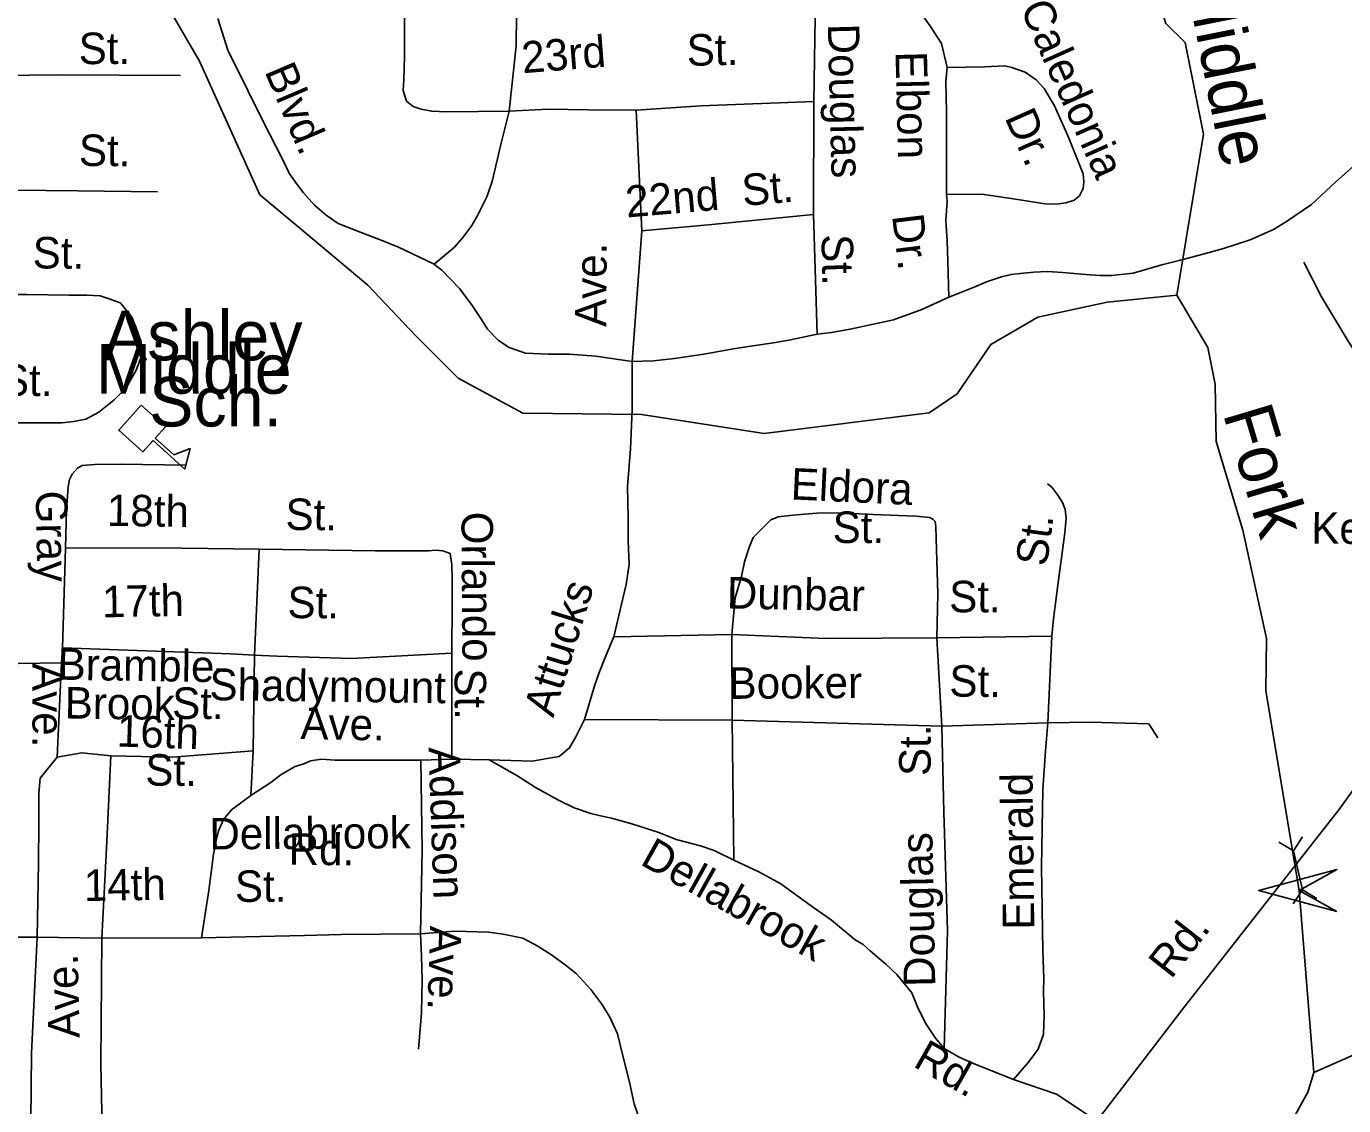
# Model space of a CAD drawing. Extents: x 1547597 to 1699558, y 810033 to 920809.
# Drawn here: x 1638625 to 1642599, y 861708 to 864963 of the extents above; entities that cross this region are included whole.
import ezdxf

# ---------------------------------------------------------------- set-up
doc = ezdxf.new("R2010")
doc.units = 0
for name, color, linetype in [('Exist Cultural Educational Facility High CELL', 7, 'Continuous'), ('Exist Cultural Educational Facility High Label', 7, 'Continuous'), ('Exist Hydrographic Creek Single Shore', 7, 'Continuous'), ('Exist Hydrographic Creek Single Shore Label', 7, 'Continuous'), ('Exist Road Non-System Type 51', 7, 'Continuous'), ('Exist Road Non-System Type 51 Label', 7, 'Continuous'), ('Exist Road Primary US Divided Attributed', 7, 'Continuous'), ('Exist Road Primary US Label', 7, 'Continuous'), ('Exist Road Secondary Structure Pipe Attributed CELL', 7, 'Continuous'), ('Exist Road Secondary Structure Pipe CELL', 7, 'Continuous')]:
    doc.layers.add(name, color=color, linetype=linetype)

msp = doc.modelspace()

# ---------------------------------------------------------------- linework, layer by layer
at = {"layer": 'Exist Cultural Educational Facility High CELL'}
msp.add_lwpolyline([(1638972.3, 863821.1), (1639045.1, 863755.6), (1639014.3, 863721.4), (1639070.1, 863671.2), (1639119.6, 863690), (1639103.5, 863628.3), (1639007.9, 863714.3), (1638977.1, 863680), (1638904.3, 863745.5)], close=True, dxfattribs=at)
at = {"layer": 'Exist Hydrographic Creek Single Shore'}
for points in [[(1642095.9, 864153.1), (1641886, 864131.5), (1641677, 864086.5), (1641535, 864004.1), (1641433, 863855.2), (1641349, 863797.8), (1640851.4, 863735.5), (1640480.7, 863792.3), (1640123, 863796.5), (1639928.3, 863902.1), (1639799.7, 864030.8), (1639655.9, 864182.3), (1639463, 864345), (1639330.1, 864455.6), (1639147.4, 864858.3), (1638964, 865175.7), (1638856.6, 865399.3), (1638753, 865603.5), (1638714, 865837.3), (1638689, 865864.1), (1638657.9, 866038.7), (1638596.3, 866464.3), (1638560.9, 866712.4)], [(1642095.9, 864153.1), (1642176, 864637.8), (1642121.1, 864914.6), (1642063, 864971.5), (1642015, 865123.6), (1642026, 865340), (1642258, 866639.8)], [(1642509, 861807.9), (1642465, 862357), (1642364, 862959.7), (1642366, 863117.3), (1642295, 863443.7), (1642215, 863711.3), (1642211.7, 863884.2), (1642189.9, 863995.1), (1642095.9, 864153.1)], [(1642509, 861807.9), (1643069.4, 862056), (1643203.4, 862151.7), (1643380.1, 862180.8), (1643559.1, 862469.4), (1643811, 862690.7), (1644475.1, 863100.7), (1644558.1, 863115.4)], [(1641993.3, 860027.9), (1642012.3, 860063.8), (1642021.8, 860130.3), (1642096.3, 860331.1), (1642210.7, 860702.2), (1642344.2, 861294.2), (1642384.3, 861445.1), (1642419.1, 861514.7), (1642442.3, 861616), (1642442.3, 861659.3), (1642491, 861749.1), (1642509, 861807.9)]]:
    msp.add_lwpolyline(points, dxfattribs=at)
at = {"layer": 'Exist Road Non-System Type 51'}
for p, q in [((1641005.9, 865084), (1641001.4, 864737.1)), ((1640464.8, 864711), (1640482.3, 864346.7)), ((1641001.4, 864737.1), (1640999.6, 864395.5)), ((1640999.6, 864395.5), (1641011.1, 864034.7)), ((1640482.3, 864346.7), (1640453.2, 863952.4)), ((1638734.5, 863089.1), (1638743.4, 863389.5)), ((1639327.4, 863386.5), (1639314.1, 863066.8)), ((1640753.3, 863129.4), (1640398.1, 863122.4)), ((1640753.3, 863129.4), (1640754.6, 862870.7)), ((1641719.2, 863124.2), (1641371.9, 863119)), ((1641719.2, 863124.2), (1641707.1, 862863.1)), ((1638734.5, 863089.1), (1638731.6, 863043.6)), ((1641371.9, 863119), (1641387.5, 862852.7)), ((1638457.8, 863039.3), (1638731.6, 863043.6)), ((1638731.6, 863043.6), (1638718.3, 862759.7)), ((1639309.4, 862778.3), (1639314.1, 863066.8)), ((1639909.2, 863073), (1639909.2, 862753.8)), ((1640754.6, 862870.7), (1640309.4, 862873.1)), ((1641387.5, 862852.7), (1640754.6, 862870.7)), ((1640754.6, 862870.7), (1640759.3, 862449.1)), ((1641707.1, 862863.1), (1641387.5, 862852.7)), ((1639309.4, 862778.3), (1639302.9, 862643.6)), ((1639909.2, 862753.8), (1639815.8, 862750)), ((1640021.3, 862751.6), (1639909.2, 862753.8)), ((1638658.6, 862216.3), (1638432.4, 862216.9)), ((1638853, 862213), (1638658.6, 862216.3)), ((1639153.7, 862214.6), (1638853, 862213))]:
    msp.add_line(p, q, dxfattribs=at)
for points in [[(1640082.4, 864707.2), (1639892.9, 864705.2), (1639848.5, 864707.2), (1639816.3, 864713.2), (1639792.1, 864721.3), (1639771.9, 864737.4), (1639761.8, 864769.7), (1639763.9, 864802), (1639765.9, 864872.6), (1639765.9, 864983.6), (1639765.9, 865108.6)], [(1640104.6, 865094.5), (1640102.6, 864904.9), (1640082.4, 864707.2)], [(1641403.1, 864839.3), (1641385.7, 864911.4), (1641350.4, 864965.6), (1641335.2, 864988.1), (1641309, 865014.3), (1641293.3, 865030), (1641274.2, 865047.4), (1641248.1, 865063.1), (1641218.4, 865075.3), (1641195.8, 865078.8), (1641141.8, 865080.5), (1641101.7, 865080.5), (1641058.2, 865082.3), (1641005.9, 865084)], [(1642943.6, 865003.8), (1642899.2, 864904.5), (1642862.6, 864826.2), (1642839.1, 864784.4), (1642810.4, 864737.4), (1642773.9, 864690.3), (1642740, 864643.3), (1642690.4, 864593.7), (1642638.1, 864549.3), (1642575.5, 864494.4), (1642502.4, 864426.5), (1642426.7, 864374.3), (1642387.6, 864350.8), (1642317.1, 864319.4), (1642236.2, 864293.3), (1642170.9, 864275), (1642103, 864256.8), (1642050.8, 864243.7), (1641964, 864218.7)], [(1639202.8, 864987.3), (1639233.2, 864892), (1639294, 864769.5), (1639338.7, 864678.7), (1639377.8, 864601.9), (1639400.1, 864558.6), (1639419.7, 864518.1), (1639442, 864486), (1639461.5, 864460.8), (1639495, 864424.5), (1639529.9, 864393.8), (1639566.2, 864368.6), (1639622.1, 864346.3), (1639687.7, 864321.1), (1639746.3, 864298.8), (1639855.2, 864245.7)], [(1641403.1, 864839.3), (1641399.6, 864797.4), (1641401.3, 864705.1), (1641401.3, 864626.6), (1641401.3, 864549.9), (1641401.3, 864455.8)], [(1641403.1, 864839.3), (1641516.3, 864841), (1641577.3, 864844.5), (1641598.2, 864839.3), (1641638.3, 864825.3), (1641671.9, 864801.8), (1641695.6, 864775.7), (1641727.1, 864723.4), (1641768.3, 864631.1), (1641805.6, 864538.7), (1641813.4, 864518.7), (1641814.9, 864494.5), (1641812.9, 864474.7), (1641801.9, 864452.5), (1641786.6, 864438.8), (1641760.6, 864431.2), (1641732.5, 864427.3), (1641698.5, 864427.6), (1641608.8, 864442.4), (1641507.6, 864457.5), (1641401.3, 864455.8)], [(1639090.4, 864815.2), (1638721.3, 864817.3), (1638545.2, 864815.2), (1638150.6, 864823.7)], [(1640464.8, 864711), (1640320.3, 864711.2), (1640199.4, 864713.2), (1640082.4, 864707.2)], [(1641001.4, 864737.1), (1640660, 864723.2), (1640464.8, 864711)], [(1640082.4, 864707.2), (1640056.3, 864607.5), (1640031.1, 864495.7), (1640014.4, 864449.6), (1639999, 864418.9), (1639986.5, 864392.4), (1639969.7, 864363), (1639941.8, 864326.7), (1639916.7, 864297.4), (1639855.2, 864245.7)], [(1639020.9, 864464.4), (1638780.8, 864466.9), (1638586.3, 864469.5), (1638148.9, 864461.5)], [(1641401.3, 864455.8), (1641403.1, 864436.6), (1641399.6, 864377.4), (1641403.1, 864316.4), (1641404.8, 864255.4), (1641408.3, 864146.2)], [(1640999.6, 864395.5), (1640693.1, 864365.9), (1640482.3, 864346.7)], [(1640453.2, 863952.4), (1640343.5, 863968.9), (1640263.1, 863974.3), (1640201, 863974.3), (1640131.6, 863978), (1640082.2, 863994.5), (1640049.3, 864016.4), (1640016.5, 864049.7), (1639998.2, 864078.9), (1639970.1, 864121.8), (1639933, 864172.2), (1639877.7, 864229.1), (1639867.8, 864235.9), (1639855.2, 864245.7)], [(1642479.5, 864252.1), (1642532.6, 864147.8), (1642609.5, 864019.1), (1642664.7, 863932.6), (1642722, 863856.2), (1642793.3, 863781.5), (1642850.8, 863725.1), (1642864.7, 863709), (1642870.5, 863688.9), (1642864.1, 863651), (1642851.7, 863603), (1642843.4, 863565.1), (1642845.2, 863549.1), (1642853, 863529.1), (1642863, 863518.9), (1642876.8, 863508.8), (1642936.7, 863488.4)], [(1641964, 864218.7), (1641899.6, 864211.8), (1641864.7, 864211.8), (1641821.2, 864215.3), (1641751.5, 864220.5), (1641706.2, 864224), (1641664.4, 864222.2), (1641633, 864218.7), (1641596.5, 864215.3), (1641566.8, 864208.3), (1641521.5, 864192.6), (1641485, 864176.9), (1641408.3, 864146.2)], [(1638141.1, 864154.2), (1638627.4, 864154.2), (1638753.6, 864152.3), (1638808.3, 864152.3), (1638847.9, 864150.4), (1638878, 864141), (1638908.2, 864129.7), (1638911.1, 864126.7), (1638944, 864086.3), (1638957.2, 864054.3), (1638972.2, 864010.9), (1638974.1, 863971.3), (1638957.2, 863926), (1638927, 863873.2), (1638889.3, 863835.5), (1638844.1, 863799.7), (1638804.5, 863778.9), (1638768.7, 863771.4), (1638732.9, 863767.6), (1638697.1, 863767.6), (1638648.1, 863767.6), (1638535, 863767.6), (1638354.1, 863775.2), (1638144.9, 863771.4)], [(1641011.1, 864034.7), (1641054.7, 864039.9), (1641110.4, 864050.4), (1641241.1, 864078.3), (1641326.4, 864109.6), (1641408.3, 864146.2)], [(1640453.2, 863952.4), (1640517.1, 863954.2), (1640581.1, 863961.5), (1640668.8, 863974.3), (1640758.3, 863990.8), (1640816.8, 863999.9), (1640878.9, 864009.1), (1640930.1, 864018.2), (1641011.1, 864034.7)], [(1640453.2, 863952.4), (1640453.2, 863808), (1640447.7, 863689.1), (1640438.5, 863575.8), (1640440.4, 863480.7), (1640440.4, 863411.2), (1640444, 863339.9), (1640434.9, 863279.6), (1640420.3, 863221.1), (1640398.1, 863122.4)], [(1638743.4, 863389.5), (1638746.2, 863505.3), (1638751.2, 863575.1), (1638755.7, 863597.2), (1638763.8, 863613), (1638779.9, 863630.7), (1638794.1, 863638.6), (1638806.2, 863640.4), (1638832.2, 863642), (1638910.1, 863642.9), (1639107.9, 863640)], [(1641705.4, 863584.1), (1641719.2, 863574), (1641737.1, 863549.8), (1641750.9, 863527.7), (1641758.6, 863505.8), (1641762.5, 863479.7), (1641758, 863435.8), (1641736.6, 863277.9), (1641723.7, 863176.1), (1641719.2, 863124.2)], [(1640753.3, 863129.4), (1640763.8, 863240.3), (1640782.5, 863304.3), (1640791.9, 863348.1), (1640805.9, 863391.8), (1640818.4, 863421.5), (1640835.6, 863440.2), (1640852.7, 863457.4), (1640871.5, 863474.6), (1640893.7, 863483.7), (1640937.6, 863489.4), (1641009.6, 863494.7), (1641073.6, 863496.3), (1641179.6, 863491.3), (1641309.3, 863486.3), (1641351.3, 863481.8), (1641361.4, 863475.8), (1641367.2, 863469.7), (1641369.1, 863453.8), (1641372.3, 863351.7), (1641375.4, 863251.8), (1641371.9, 863119)], [(1638743.4, 863389.5), (1639016.9, 863391), (1639327.4, 863386.5)], [(1639327.4, 863386.5), (1639678.1, 863382), (1639782.2, 863382), (1639838.6, 863382), (1639859.4, 863383.5), (1639881.7, 863382), (1639904, 863373.1), (1639908.5, 863338.9), (1639910, 863298.8), (1639910, 863224.4), (1639909.2, 863073)], [(1640398.1, 863122.4), (1640373.9, 863065.4), (1640352.2, 863011.2), (1640340.3, 862977.9), (1640309.4, 862873.1)], [(1641371.9, 863119), (1641036.7, 863117.3), (1640753.3, 863129.4)], [(1639314.1, 863066.8), (1639241.2, 863071.3), (1638734.5, 863089.1)], [(1639909.2, 863073), (1639606.8, 863056.4), (1639380.9, 863063.8), (1639314.1, 863066.8)], [(1640309.4, 862873.1), (1640283.2, 862820.7), (1640264.2, 862787.3), (1640233.2, 862761.1), (1640190.4, 862754), (1640152.3, 862746.8), (1640021.3, 862751.6)], [(1641387.5, 862852.7), (1641393.5, 862593.7), (1641404.4, 862235.7), (1641394.4, 861881)], [(1641707.1, 862863.1), (1641700.2, 862778.4), (1641692, 862661.2), (1641688.1, 862429.1), (1641691.6, 862174.9), (1641695, 862091.9), (1641693.3, 862053.9), (1641696, 861981.2), (1641693.3, 861924.2), (1641677.8, 861879.2), (1641648.4, 861839.5), (1641603.5, 861787.6)], [(1642038.9, 862818.1), (1642011.3, 862859.6), (1641835, 862864.8), (1641707.1, 862863.1)], [(1638718.3, 862759.7), (1638792.7, 862772.7), (1638880, 862763.4)], [(1638880, 862763.4), (1638868, 862504.7), (1638853, 862213)], [(1639309.4, 862778.3), (1639065.9, 862759.7), (1638880, 862763.4)], [(1638718.3, 862759.7), (1638667, 862695.8), (1638663.6, 862650.6), (1638663.6, 862561.7), (1638662, 862439.3), (1638658.6, 862216.3)], [(1639815.8, 862750), (1639556.8, 862750), (1639515.6, 862753.4), (1639483, 862748.3), (1639462.4, 862739.7), (1639436.7, 862731.1), (1639393.8, 862707.1), (1639363, 862683.1), (1639302.9, 862643.6)], [(1639815.8, 862750), (1639819.2, 862478.8), (1639814, 862226.6)], [(1640021.3, 862751.6), (1640104.7, 862703.9), (1640161.8, 862668.2), (1640230.8, 862630.1), (1640278.4, 862606.3), (1640328.4, 862589.6), (1640357, 862582.5), (1640390.3, 862575.3), (1640452.2, 862558.6), (1640533.2, 862532.4), (1640585.5, 862511), (1640659.3, 862491.9), (1640699.8, 862477.7), (1640759.3, 862449.1)], [(1639302.9, 862643.6), (1639244.6, 862600.7), (1639220.6, 862571.5), (1639205.2, 862537.2), (1639198.3, 862508), (1639189.8, 862466.8), (1639182.9, 862411.9), (1639176, 862357), (1639153.7, 862214.6)], [(1640759.3, 862449.1), (1640835, 862413.3), (1640901.7, 862377.6), (1640982.6, 862318.1), (1641054.1, 862268), (1641125.5, 862208.5), (1641149.3, 862194.2), (1641170.7, 862175.1), (1641218.3, 862134.6), (1641251.6, 862103.7), (1641296.9, 862048.9), (1641313.1, 862008.9), (1641337.3, 861957), (1641368.4, 861912.1), (1641394.4, 861881)], [(1638658.6, 862216.3), (1638640.9, 861867), (1638634.7, 861249), (1638643.4, 860954.4)], [(1638853, 862213), (1638850.4, 861833.2), (1638860.9, 861305.1), (1638858.3, 860958.5)], [(1639814, 862226.6), (1639575.6, 862224.9), (1639464.2, 862221.4), (1639153.7, 862214.6)], [(1639814, 862226.6), (1639817.5, 862159.6), (1639819.2, 862089.3), (1639817.5, 861988), (1639808.1, 861878.3)], [(1639814, 862226.6), (1639918.4, 862234.4), (1640019.5, 862231.4), (1640064.1, 862225.5), (1640123.5, 862213.6), (1640168.1, 862189.8), (1640209.7, 862163), (1640251.3, 862133.3), (1640284, 862106.5), (1640328.6, 862059), (1640361.3, 862014.3), (1640385.1, 861975.7), (1640408.8, 861925.1), (1640423.7, 861862.7), (1640444.5, 861779.4), (1640459.4, 861714), (1640492.1, 861618.8)], [(1641394.4, 861881), (1641439.3, 861855), (1641484.2, 861834.3), (1641603.5, 861787.6)], [(1641603.5, 861787.6), (1641733.1, 861742.6), (1641855.8, 861661.4)]]:
    msp.add_lwpolyline(points, dxfattribs=at)
at = {"layer": 'Exist Road Primary US Divided Attributed'}
msp.add_lwpolyline([(1638605.9, 858454.7), (1638664.5, 858484.7), (1638745.2, 858516.4), (1638814.9, 858544.3), (1639032, 858596.6), (1639236.7, 858640.5), (1639346.4, 858675.7), (1639469.3, 858726.9), (1639523.2, 858754.3), (1639602, 858808.1), (1639699.9, 858887.8), (1639794.3, 858994.9), (1640278.9, 859624.3), (1640989.9, 860535.2), (1642120.6, 862009.9), (1642584.8, 862600.2), (1642634.1, 862669.3), (1642695.8, 862787.8), (1642987.2, 863555.4), (1643150.7, 863953.5), (1643644.2, 865263.3)], dxfattribs=at)
at = {"layer": 'Exist Road Secondary Structure Pipe Attributed CELL'}
msp.add_lwpolyline([(1642578.6, 862293.9), (1642343.1, 862357), (1642578.6, 862420.1), (1642465, 862357)], close=True, dxfattribs=at)
at = {"layer": 'Exist Road Secondary Structure Pipe CELL'}
for p, q in [((1642403.6, 862502.7), (1642447.4, 862477)), ((1642475.4, 862519.4), (1642447.4, 862477)), ((1642447.4, 862477), (1642474.7, 862359.2)), ((1642446.7, 862316.9), (1642474.7, 862359.2)), ((1642518.5, 862333.5), (1642474.7, 862359.2))]:
    msp.add_line(p, q, dxfattribs=at)

# ---------------------------------------------------------------- texts
at = {"layer": 'Exist Cultural Educational Facility High Label'}
for s, p in [('Ashley', (1638856.7, 863956)), ('Middle', (1638834.9, 863855.5)), ('Sch.', (1638995.6, 863756.6))]:
    msp.add_text(s, height=150, dxfattribs=at).set_placement(p)
at = {"layer": 'Exist Hydrographic Creek Single Shore Label'}
for s, rotation, p in [('Middle', 281.2283, (1642120.1, 865110)), ('Fork', 286.659, (1642234.1, 863796))]:
    msp.add_text(s, height=150, rotation=rotation, dxfattribs=at).set_placement(p)
at = {"layer": 'Exist Road Non-System Type 51 Label'}
for s, rotation, p in [('Caledonia', 294.0309, (1641621.9, 865018.8)), ('Douglas', 271.4402, (1641042.9, 864970.4)), ('St.', 0.209, (1638783.5, 864849.3)), ('23rd', 4.5541, (1640123, 864821.8)), ('St.', 1.2932, (1640618.5, 864843.9)), ('Elbon', 271.4126, (1641247.2, 864887.2)), ('Blvd.', 293.1225, (1639342.8, 864828.1)), ('Dr.', 294.0309, (1641575.2, 864688.6)), ('St.', 359.5888, (1638783.8, 864542.4)), ('St.', 4.8791, (1640787.8, 864421.6)), ('22nd', 4.8401, (1640436.8, 864386.7)), ('Dr.', 276.9406, (1641236.6, 864392.6)), ('St.', 359.424, (1638644.2, 864233.6)), ('St.', 271.203, (1641023.8, 864335.7)), ('Ave.', 89.7533, (1640375, 864056.7)), ('St.', 359.6555, (1638548.6, 863849)), ('Eldora', 357.323, (1640930, 863536.9)), ('Gray', 271.1197, (1638653.7, 863562.3)), ('18th', 359.1756, (1638867.9, 863456.9)), ('St.', 359.5852, (1639407, 863444.6)), ('Orlando', 270.3814, (1639937.9, 863499.2)), ('St.', 359.8665, (1641057.7, 863405.3)), ('Kellow', 359.4822, (1642501.2, 863403.5)), ('St.', 82.2744, (1641703.5, 863332.3)), ('17th', 1.0971, (1638854.5, 863180.8)), ('Attucks', 72.7713, (1640215, 862876.3)), ('Dunbar', 358.8359, (1640737.8, 863208)), ('St.', 359.8665, (1641409.2, 863196.3)), ('St.', 359.5852, (1639412.9, 863178.9)), ('Bramble-', 359.1252, (1638719.2, 862993)), ('Ave.', 270.0598, (1638643.7, 863043.1)), ('Shadymount', 359.2513, (1639177.4, 862931.3)), ('St.', 270.5021, (1639916.9, 863026.7)), ('Booker', 0.3982, (1640744.1, 862935)), ('St.', 359.5023, (1641409.5, 862942)), ('Brook', 359.2217, (1638740.8, 862876.2)), ('St.', 359.5566, (1639065.1, 862875.1)), ('16th', 358.1221, (1638897.5, 862791.6)), ('Ave.', 358.9589, (1639451.7, 862814)), ('St.', 89.8042, (1641353.2, 862702.4)), ('St.', 359.5852, (1638984.1, 862673.6)), ('Addison', 271.9465, (1639838.5, 862788.9)), ('Emerald', 90.6946, (1641666.2, 862239.4)), ('Dellabrook', 0.3554, (1639177.9, 862481)), ('Rd.', 359.4408, (1639416.4, 862435)), ('Douglas', 91.1465, (1641367.5, 862067.5)), ('Dellabrook', 330.7691, (1640473.5, 862437.5)), ('14th', 0.9084, (1638799.5, 862325.3)), ('St.', 0.2206, (1639255, 862322.7)), ('Ave.', 268.2545, (1639843.3, 862251.2)), ('Ave.', 91.4196, (1638786.7, 861912.9)), ('Rd.', 330.4029, (1641297, 861828.3))]:
    msp.add_text(s, height=95, rotation=rotation, dxfattribs=at).set_placement(p)
at = {"layer": 'Exist Road Primary US Label'}
msp.add_text('Rd.', height=95, rotation=51.7443, dxfattribs=at).set_placement((1642078.4, 862087.4))

doc.saveas('drawing.dxf')
